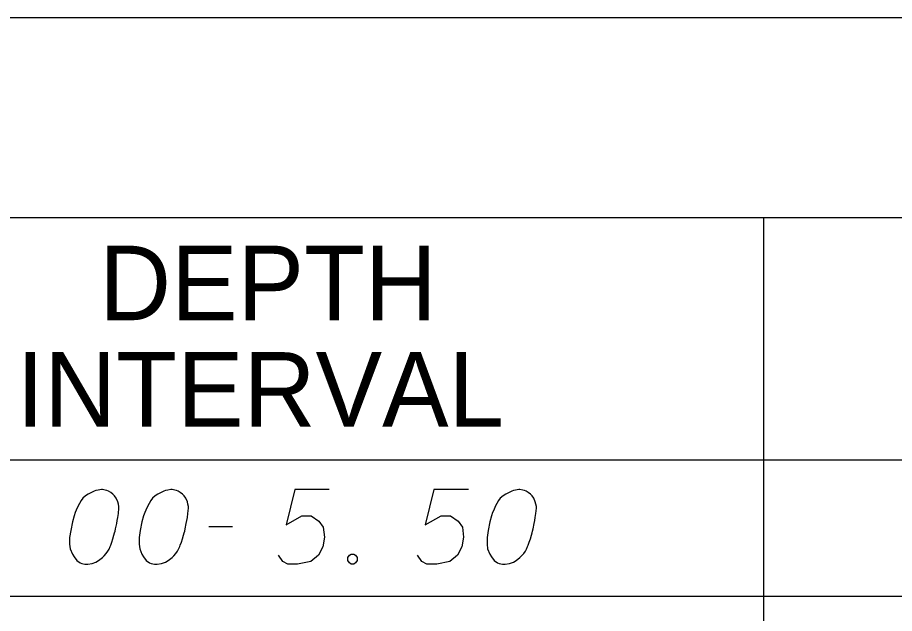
# Model space of a CAD drawing. Extents: x 2074207 to 2076812, y 516372 to 523312.
# Drawn here: x 2076397 to 2076453.5, y 517750.1 to 517788.5 of the extents above; entities that cross this region are included whole.
import ezdxf

# ---------------------------------------------------------------- set-up
doc = ezdxf.new("R2010")
doc.units = 0
for name, color, linetype in [('Prop DirtTable_ Soil Test Results - Outline (Major)', 7, 'Continuous'), ('Prop DirtTable_ Soil Test Results - Outline (Minor)', 7, 'Continuous'), ('Prop DirtTable_ Soil Test Results - Tx (Header - Small)', 7, 'Continuous'), ('Prop DirtTable_ Soil Test Results - Tx (Sample Data)', 7, 'Continuous')]:
    doc.layers.add(name, color=color, linetype=linetype)

msp = doc.modelspace()

# ---------------------------------------------------------------- linework, layer by layer
at = {"layer": 'Prop DirtTable_ Soil Test Results - Outline (Major)'}
for p, q in [((2076260.609, 517788.499), (2076811.903, 517788.499)), ((2076260.609, 517760.014), (2076811.903, 517760.014)), ((2076260.609, 517760.014), (2076811.903, 517760.014))]:
    msp.add_line(p, q, dxfattribs=at)
at = {"layer": 'Prop DirtTable_ Soil Test Results - Outline (Minor)'}
for p, q in [((2076260.609, 517775.614), (2076811.903, 517775.614)), ((2076445.062, 517775.614), (2076445.062, 517751.214)), ((2076260.609, 517751.214), (2076811.903, 517751.214)), ((2076260.609, 517751.214), (2076811.903, 517751.214)), ((2076445.063, 517751.214), (2076445.063, 517742.414))]:
    msp.add_line(p, q, dxfattribs=at)
at = {"layer": 'Prop DirtTable_ Soil Test Results - Tx (Sample Data)'}
for points in [[(2076402.512, 517758.095), (2076402.442, 517758.095), (2076402.23, 517758.058), (2076402.089, 517758.02), (2076401.983, 517757.982), (2076401.807, 517757.906), (2076401.595, 517757.793), (2076401.419, 517757.68), (2076401.242, 517757.528), (2076401.136, 517757.377), (2076401.031, 517757.188), (2076400.925, 517756.999), (2076400.819, 517756.772), (2076400.748, 517756.621), (2076400.678, 517756.395), (2076400.572, 517756.017), (2076400.466, 517755.45), (2076400.396, 517754.996), (2076400.396, 517754.58), (2076400.431, 517754.278), (2076400.572, 517753.938), (2076400.678, 517753.749), (2076400.854, 517753.522), (2076401.066, 517753.371), (2076401.172, 517753.333), (2076401.383, 517753.295), (2076401.56, 517753.295), (2076401.842, 517753.333), (2076402.089, 517753.409), (2076402.265, 517753.522), (2076402.512, 517753.711), (2076402.618, 517753.824), (2076402.759, 517753.976), (2076402.865, 517754.127), (2076402.935, 517754.24), (2076403.006, 517754.429), (2076403.041, 517754.505), (2076403.112, 517754.694), (2076403.182, 517754.921), (2076403.253, 517755.147), (2076403.288, 517755.298), (2076403.323, 517755.412), (2076403.359, 517755.563), (2076403.429, 517755.903), (2076403.465, 517756.092), (2076403.5, 517756.281), (2076403.535, 517756.546), (2076403.57, 517756.886), (2076403.57, 517756.999), (2076403.535, 517757.15), (2076403.5, 517757.302), (2076403.394, 517757.528), (2076403.288, 517757.68), (2076403.182, 517757.793), (2076403.041, 517757.906), (2076402.9, 517757.982), (2076402.794, 517758.02), (2076402.689, 517758.058), (2076402.512, 517758.095)], [(2076406.992, 517758.095), (2076406.922, 517758.095), (2076406.71, 517758.058), (2076406.569, 517758.02), (2076406.463, 517757.982), (2076406.287, 517757.906), (2076406.075, 517757.793), (2076405.899, 517757.68), (2076405.722, 517757.528), (2076405.616, 517757.377), (2076405.511, 517757.188), (2076405.405, 517756.999), (2076405.299, 517756.772), (2076405.228, 517756.621), (2076405.158, 517756.395), (2076405.052, 517756.017), (2076404.946, 517755.45), (2076404.876, 517754.996), (2076404.876, 517754.58), (2076404.911, 517754.278), (2076405.052, 517753.938), (2076405.158, 517753.749), (2076405.334, 517753.522), (2076405.546, 517753.371), (2076405.652, 517753.333), (2076405.863, 517753.295), (2076406.04, 517753.295), (2076406.322, 517753.333), (2076406.569, 517753.409), (2076406.745, 517753.522), (2076406.992, 517753.711), (2076407.098, 517753.824), (2076407.239, 517753.976), (2076407.345, 517754.127), (2076407.415, 517754.24), (2076407.486, 517754.429), (2076407.521, 517754.505), (2076407.592, 517754.694), (2076407.662, 517754.921), (2076407.733, 517755.147), (2076407.768, 517755.298), (2076407.803, 517755.412), (2076407.839, 517755.563), (2076407.909, 517755.903), (2076407.945, 517756.092), (2076407.98, 517756.281), (2076408.015, 517756.546), (2076408.05, 517756.886), (2076408.05, 517756.999), (2076408.015, 517757.15), (2076407.98, 517757.302), (2076407.874, 517757.528), (2076407.768, 517757.68), (2076407.662, 517757.793), (2076407.521, 517757.906), (2076407.38, 517757.982), (2076407.274, 517758.02), (2076407.169, 517758.058), (2076406.992, 517758.095)], [(2076417.116, 517758.095), (2076414.894, 517758.095), (2076414.329, 517755.828), (2076415.352, 517756.395), (2076415.952, 517756.395), (2076416.446, 517756.054), (2076416.728, 517755.676), (2076416.799, 517755.034), (2076416.693, 517754.391), (2076416.411, 517753.862), (2076415.917, 517753.446), (2076415.07, 517753.295), (2076414.435, 517753.295), (2076414.118, 517753.446), (2076413.836, 517753.862)], [(2076426.076, 517758.095), (2076423.854, 517758.095), (2076423.289, 517755.828), (2076424.312, 517756.395), (2076424.912, 517756.395), (2076425.406, 517756.054), (2076425.688, 517755.676), (2076425.759, 517755.034), (2076425.653, 517754.391), (2076425.371, 517753.862), (2076424.877, 517753.446), (2076424.03, 517753.295), (2076423.395, 517753.295), (2076423.078, 517753.446), (2076422.796, 517753.862)], [(2076429.392, 517758.095), (2076429.322, 517758.095), (2076429.11, 517758.058), (2076428.969, 517758.02), (2076428.863, 517757.982), (2076428.687, 517757.906), (2076428.475, 517757.793), (2076428.299, 517757.68), (2076428.122, 517757.528), (2076428.016, 517757.377), (2076427.911, 517757.188), (2076427.805, 517756.999), (2076427.699, 517756.772), (2076427.628, 517756.621), (2076427.558, 517756.395), (2076427.452, 517756.017), (2076427.346, 517755.45), (2076427.276, 517754.996), (2076427.276, 517754.58), (2076427.311, 517754.278), (2076427.452, 517753.938), (2076427.558, 517753.749), (2076427.734, 517753.522), (2076427.946, 517753.371), (2076428.052, 517753.333), (2076428.263, 517753.295), (2076428.44, 517753.295), (2076428.722, 517753.333), (2076428.969, 517753.409), (2076429.145, 517753.522), (2076429.392, 517753.711), (2076429.498, 517753.824), (2076429.639, 517753.976), (2076429.745, 517754.127), (2076429.815, 517754.24), (2076429.886, 517754.429), (2076429.921, 517754.505), (2076429.992, 517754.694), (2076430.062, 517754.921), (2076430.133, 517755.147), (2076430.168, 517755.298), (2076430.203, 517755.412), (2076430.239, 517755.563), (2076430.309, 517755.903), (2076430.345, 517756.092), (2076430.38, 517756.281), (2076430.415, 517756.546), (2076430.45, 517756.886), (2076430.45, 517756.999), (2076430.415, 517757.15), (2076430.38, 517757.302), (2076430.274, 517757.528), (2076430.168, 517757.68), (2076430.062, 517757.793), (2076429.921, 517757.906), (2076429.78, 517757.982), (2076429.674, 517758.02), (2076429.569, 517758.058), (2076429.392, 517758.095)], [(2076409.356, 517755.714), (2076410.872, 517755.714)], [(2076418.527, 517753.938), (2076418.704, 517753.938), (2076418.809, 517753.862), (2076418.915, 517753.711), (2076418.915, 517753.522), (2076418.809, 517753.371), (2076418.704, 517753.295), (2076418.527, 517753.295), (2076418.421, 517753.371), (2076418.316, 517753.522), (2076418.316, 517753.711), (2076418.421, 517753.862), (2076418.527, 517753.938)]]:
    msp.add_lwpolyline(points, dxfattribs=at)

# ---------------------------------------------------------------- texts
at = {"layer": 'Prop DirtTable_ Soil Test Results - Tx (Header - Small)'}
for s, p in [('DEPTH', (2076402.289, 517769)), ('INTERVAL', (2076396.977, 517762.143))]:
    msp.add_text(s, height=4.8, dxfattribs=at).set_placement(p)

doc.saveas('drawing.dxf')
